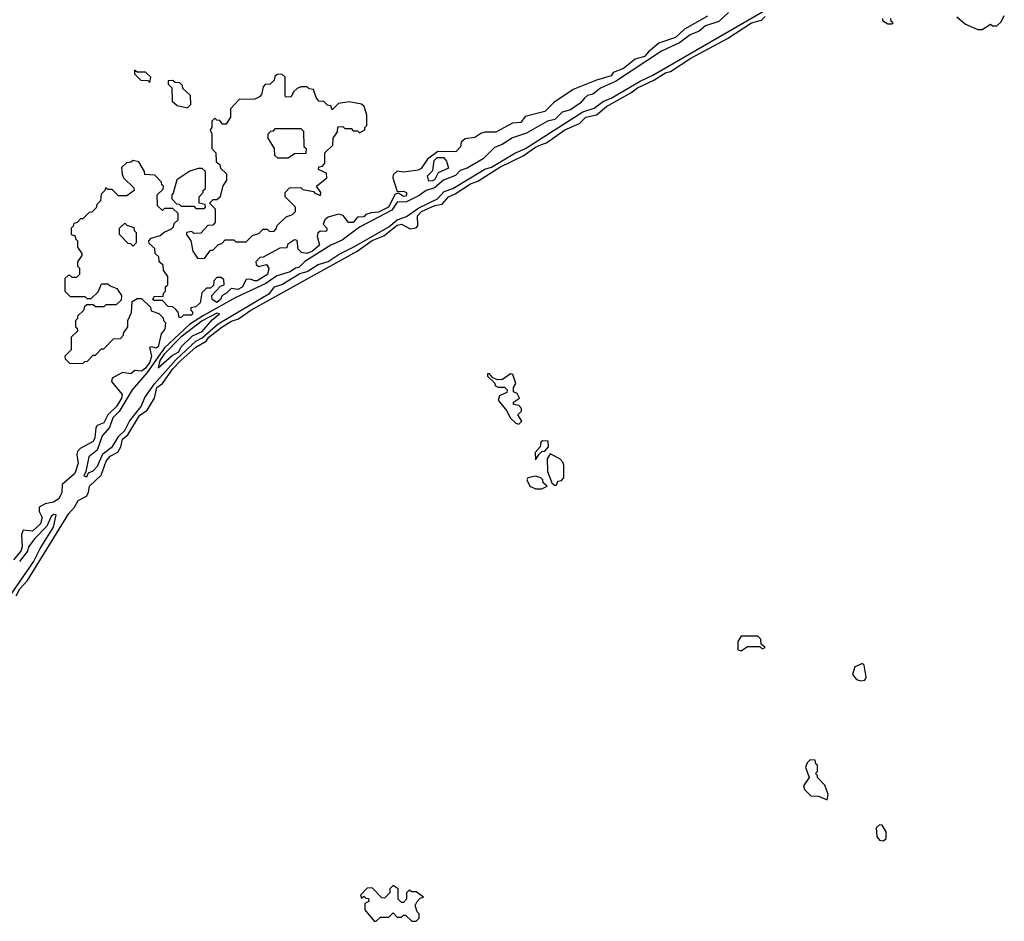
# Model space of a CAD drawing. Extents: x 2889633 to 3052318, y 540750 to 918690.
# Tile 388 of 656: x 2953484 to 2958181, y 787320 to 791620. Entities that reach past the tile are written whole.
import ezdxf

# ---------------------------------------------------------------- set-up
doc = ezdxf.new("R2010")
doc.units = 0

msp = doc.modelspace()

# ---------------------------------------------------------------- linework, layer by layer
at = {"layer": '0CON02XD'}
for points in [[(2953805, 789440), (2953811.7, 789458.3), (2953835, 789467.5), (2953855, 789490), (2953880.7, 789549.3), (2953926.7, 789585), (2953956.4, 789633.6), (2953985, 789661.2), (2954008.6, 789705), (2954064, 789775), (2954081.8, 789818.2), (2954127.1, 789882.9), (2954230.2, 789999.8), (2954323.8, 790086.2), (2954355, 790103.1), (2954431.4, 790168.6), (2954676.7, 790315), (2954700, 790345), (2954735, 790356.7), (2954820, 790410), (2954855, 790418.8), (2954908, 790452), (2954955, 790465.8), (2955008.1, 790501.9), (2955081.3, 790538.7), (2955245, 790631.9), (2955285, 790664.4), (2955329.5, 790680.5), (2955387.5, 790722.5), (2955476.7, 790765), (2955509.3, 790800.7), (2955550, 790815), (2955702.9, 790907.1), (2955735, 790915.8), (2955846.6, 790983.4), (2955896.2, 791005), (2956170, 791180), (2956225, 791198), (2956268.6, 791231.4), (2956305, 791245.8), (2956443.6, 791326.4), (2956505, 791354.4), (2957095, 791696.7)], [(2956865.8, 791654.2), (2956818.3, 791611.7), (2956755, 791590), (2956725.5, 791564.5), (2956682.4, 791547.6), (2956631.3, 791508.7), (2956545, 791470), (2956325.6, 791324.4), (2956255, 791293.3), (2956217.5, 791265), (2956192.3, 791257.7), (2956177.5, 791245), (2956158.3, 791221.7), (2956110.7, 791189.3), (2956071.7, 791178.3), (2956036.1, 791143.9), (2956002.5, 791135), (2955901.7, 791078.3), (2955834.1, 791055.9), (2955785.9, 791024.1), (2955749.3, 791010.7), (2955695, 790956), (2955619.1, 790910.9), (2955585, 790901.2), (2955562.9, 790877.1), (2955505, 790853.8), (2955462.3, 790817.7), (2955422.5, 790805), (2955389.1, 790780.9), (2955328.8, 790751.2), (2955285, 790749.2), (2955259.2, 790710.8), (2955105, 790630), (2955022.3, 790567.7), (2954967.5, 790545), (2954845, 790466.2), (2954815, 790437.5), (2954800, 790435), (2954775, 790417.5), (2954711.4, 790398.6), (2954658.6, 790361.4), (2954514.6, 790295.4), (2954360.5, 790209.5), (2954293.8, 790166.2), (2954174.6, 790055.4), (2954092.3, 789937.7), (2954020, 789855), (2953959.2, 789750.8), (2953929.1, 789720.9), (2953912.5, 789675), (2953878, 789635), (2953853.6, 789566.4), (2953813.3, 789535), (2953800, 789465), (2953790, 789445), (2953805, 789440)], [(2956765, 791636.7), (2956655.9, 791574.1), (2956612.5, 791535), (2956533, 791507), (2956483, 791467), (2956465, 791444), (2956419.2, 791430.8), (2956365, 791387.5), (2956315, 791367.5), (2956305, 791352.5), (2956235, 791331.2), (2956123.9, 791286.1), (2956032.5, 791225), (2955988.8, 791181.2), (2955895, 791157.5), (2955875, 791130), (2955835, 791126.7), (2955755, 791083.3), (2955705, 791082.5), (2955683.3, 791076.7), (2955655, 791057.5), (2955608.3, 791051.7), (2955590, 791035), (2955587, 791013), (2955565, 790990), (2955478.3, 790991.7), (2955430, 790955), (2955399.3, 790910.7), (2955385, 790902.5), (2955315, 790892.5), (2955285, 790897.5), (2955265, 790880), (2955263.3, 790865), (2955285, 790800), (2955315, 790802.5), (2955330, 790795), (2955330, 790785), (2955325, 790777.5), (2955315, 790776.7), (2955291.7, 790791.7), (2955275, 790787.5), (2955243.8, 790725), (2955195, 790701.9), (2955160.7, 790699.3), (2955135, 790690), (2955125, 790680), (2955095, 790677.5), (2955075, 790652.5), (2955053, 790653), (2955026.4, 790686.4), (2955005, 790692.5), (2954955, 790677.5), (2954940, 790665), (2954932.5, 790645), (2954950, 790625), (2954950, 790615), (2954945, 790610), (2954918.3, 790611.7), (2954907, 790603), (2954902.5, 790585), (2954913.8, 790545), (2954881.2, 790515), (2954854.2, 790504.2), (2954828.8, 790508.8), (2954812.5, 790525), (2954807, 790567), (2954795, 790570), (2954761.7, 790548.3), (2954758.3, 790531.7), (2954725, 790530), (2954645, 790487.5), (2954630, 790485), (2954610, 790465), (2954611.7, 790451.7), (2954623, 790443), (2954661.7, 790451.7), (2954672.5, 790435), (2954666.7, 790405), (2954617.5, 790375), (2954603.9, 790373.9), (2954585, 790382.5), (2954565, 790380), (2954545, 790343.3), (2954525, 790333.3), (2954492.5, 790337.5), (2954470, 790315), (2954450, 790305), (2954442.5, 790285), (2954425, 790271.2), (2954402.5, 790285), (2954400, 790305), (2954441.7, 790348.3), (2954460, 790355), (2954458.3, 790378.3), (2954445, 790390), (2954425, 790390), (2954410, 790375), (2954408.3, 790351.7), (2954395, 790340), (2954375, 790340), (2954353, 790317), (2954345, 790270), (2954325, 790250), (2954300, 790245), (2954300, 790235), (2954310, 790225), (2954305, 790210), (2954265, 790210), (2954255, 790200), (2954245, 790200), (2954240, 790225), (2954228.3, 790238.3), (2954215, 790250), (2954191.7, 790251.7), (2954165, 790280), (2954125, 790280), (2954120, 790285), (2954125, 790300), (2954168.3, 790301.7), (2954170, 790315), (2954180, 790325), (2954180, 790345), (2954190, 790355), (2954190, 790395), (2954170, 790425), (2954168.3, 790448.3), (2954150, 790465), (2954148.3, 790488.3), (2954130, 790505), (2954128.3, 790528.3), (2954101.7, 790551.7), (2954100, 790565), (2954111.7, 790578.3), (2954155, 790590), (2954173, 790607), (2954208.3, 790621.7), (2954218.3, 790631.7), (2954221.7, 790648.3), (2954240, 790665), (2954240, 790695), (2954215, 790720), (2954175, 790720), (2954165, 790710), (2954141.7, 790731.7), (2954140, 790785), (2954168.3, 790811.7), (2954170, 790825), (2954161.7, 790831.7), (2954160, 790845), (2954128.3, 790878.3), (2954081.7, 790881.7), (2954080, 790895), (2954051.7, 790941.7), (2954025, 790947.5), (2954015, 790940), (2953993, 790937), (2953970, 790915), (2953973, 790883), (2953980, 790865), (2954028.3, 790818.3), (2954030, 790805), (2953995, 790780), (2953955, 790780), (2953925, 790810), (2953905, 790810), (2953895, 790820), (2953890, 790805), (2953873, 790787), (2953870, 790755), (2953851.7, 790738.3), (2953848.3, 790721.7), (2953828.3, 790701.7), (2953815, 790700), (2953785, 790670), (2953775, 790670), (2953758.3, 790651.7), (2953741.7, 790648.3), (2953740, 790635), (2953730, 790625), (2953730, 790595), (2953748.3, 790588.3), (2953750, 790575), (2953760, 790565), (2953760, 790535), (2953780, 790505), (2953780, 790495), (2953760, 790465), (2953760, 790445), (2953770, 790435), (2953770, 790405), (2953755, 790390), (2953735, 790390), (2953725, 790400), (2953715, 790400), (2953700, 790385), (2953700, 790325), (2953725, 790300), (2953795, 790300), (2953805, 790290), (2953825, 790290), (2953858.3, 790321.7), (2953875, 790360), (2953905, 790360), (2953915, 790350), (2953948.3, 790338.3), (2953970, 790305), (2953968.3, 790281.7), (2953945, 790260), (2953895, 790260), (2953885, 790250), (2953845, 790250), (2953835, 790260), (2953805, 790260), (2953791.7, 790248.3), (2953790, 790235), (2953760, 790205), (2953760, 790195), (2953750, 790185), (2953750, 790155), (2953758.3, 790148.3), (2953760, 790135), (2953730, 790105), (2953730, 790045), (2953700, 790015), (2953701.7, 790001.7), (2953721.7, 789981.7), (2953785, 789980), (2953795, 789990), (2953808.3, 789991.7), (2953835, 790020), (2953845, 790020), (2953875, 790050), (2953885, 790050), (2953931.7, 790098.3), (2953965, 790100), (2953980, 790115), (2953980, 790125), (2954000, 790155), (2954000, 790185), (2954017, 790223), (2954020, 790275), (2954045, 790290), (2954065, 790290), (2954108.3, 790248.3), (2954111.7, 790231.7), (2954148.3, 790218.3), (2954168.3, 790198.3), (2954170, 790185), (2954180, 790175), (2954177, 790143), (2954158.3, 790121.7), (2954145, 790060), (2954135, 790052.5), (2954115, 790060), (2954103, 790057), (2954112.5, 790015), (2954105, 789986.7), (2954085, 789958), (2954065, 789944.2), (2954033.6, 789946.4), (2954015, 789930), (2953975, 789937.5), (2953925, 789910), (2953922.5, 789895), (2953973, 789833), (2953970, 789815), (2953945.8, 789775), (2953904.4, 789735.6), (2953885, 789696.7), (2953853.3, 789685), (2953846.7, 789673.3), (2953843.3, 789625), (2953835, 789607.5), (2953772.5, 789575), (2953759.3, 789560.7), (2953756.2, 789545), (2953763.3, 789505), (2953750, 789465), (2953745, 789453.3), (2953687.5, 789402.5), (2953685.8, 789365), (2953671.2, 789335), (2953645, 789318.8), (2953605, 789311.2), (2953577.5, 789295), (2953576.7, 789275), (2953591.2, 789245), (2953584, 789215), (2953545, 789181.2), (2953500, 789185), (2953492.5, 789165), (2953495.7, 789105), (2953489.2, 789085), (2953455, 789044.2)], [(2953467.5, 788872.5), (2953485, 788906), (2953522, 788945), (2953718.8, 789265), (2953746.2, 789295), (2953763.4, 789326.6), (2953803, 789347), (2953812.5, 789365), (2953816.7, 789395), (2953872.3, 789447.7), (2953897.1, 789515), (2953915, 789537.5), (2953952.9, 789557.1), (2953967.3, 789582.7), (2953975, 789618.8), (2953999.5, 789640.5), (2954055, 789732), (2954092, 789758), (2954127.5, 789815), (2954138.6, 789865), (2954166, 789885), (2954215, 789954.2), (2954252.9, 789995), (2954325, 790058.6), (2954373, 790087), (2954386.7, 790105), (2954450, 790155), (2954495, 790181.9), (2954527.5, 790192.5), (2954586.4, 790233.6), (2955093.5, 790516.5), (2955165, 790566.7), (2955221.4, 790588.6), (2955285, 790640), (2955305, 790643.8), (2955347, 790623), (2955375, 790627.5), (2955383, 790637), (2955382, 790685), (2955400, 790705), (2955465, 790734.2), (2955500, 790740), (2955530, 790775), (2955561.4, 790788.6), (2955635, 790837.1), (2955669.7, 790850.3), (2955775, 790916.9), (2955885, 790970), (2955945, 791012.5), (2955973.8, 791023.8), (2955997.3, 791032.7), (2956085, 791093.8), (2956155, 791123.8), (2956185, 791154), (2956235, 791166.2), (2956283.3, 791205), (2956399.5, 791270.5), (2956431.2, 791295), (2956509.4, 791330.6), (2956565, 791365.7), (2956588, 791372), (2956685, 791436.9), (2956860.5, 791529.5), (2956975, 791604.2), (2957023.3, 791616.7), (2957040, 791635)], [(2957600, 791625), (2957600, 791615), (2957625, 791600), (2957645, 791600), (2957650, 791605), (2957641.7, 791611.7), (2957640, 791625)], [(2957955, 791632.5), (2957995, 791597.5), (2958055, 791572.5), (2958075, 791572.5), (2958115, 791597.5), (2958125, 791590), (2958145, 791590), (2958165, 791610), (2958180.7, 791639.3)], [(2954105, 791320), (2954110, 791345), (2954085, 791370), (2954045, 791370), (2954031.7, 791378.3), (2954031.7, 791361.7), (2954061.7, 791331.7), (2954095, 791330), (2954105, 791320)], [(2954285, 791200), (2954300, 791215), (2954298.3, 791258.3), (2954261.7, 791291.7), (2954260, 791305), (2954248.3, 791318.3), (2954225, 791320), (2954215, 791330), (2954191.7, 791328.3), (2954191.7, 791311.7), (2954210, 791295), (2954211.7, 791231.7), (2954235, 791210), (2954285, 791200)], [(2954365, 790480), (2954395, 790520), (2954405, 790520), (2954431.7, 790548.3), (2954448.3, 790551.7), (2954465, 790570), (2954505, 790570), (2954515, 790560), (2954565, 790560), (2954595, 790590), (2954625, 790600), (2954645, 790620), (2954665, 790620), (2954675, 790610), (2954698.3, 790611.7), (2954708.3, 790621.7), (2954711.7, 790638.3), (2954755, 790680), (2954785, 790690), (2954800, 790705), (2954800, 790725), (2954750, 790775), (2954750, 790795), (2954771.7, 790818.3), (2954825, 790820), (2954835, 790810), (2954885, 790800), (2954891.7, 790791.7), (2954918.3, 790781.7), (2954920, 790795), (2954900, 790825), (2954950, 790865), (2954948.3, 790888.3), (2954910, 790905), (2954911.7, 790918.3), (2954928.3, 790921.7), (2954940, 790935), (2954940, 790985), (2954978.3, 791021.7), (2954980, 791055), (2955000, 791085), (2955001.7, 791108.3), (2955025, 791110), (2955035, 791100), (2955065, 791100), (2955075, 791090), (2955095, 791090), (2955105, 791080), (2955130, 791095), (2955130, 791105), (2955140, 791115), (2955140, 791165), (2955127.5, 791205), (2955115, 791217.5), (2955055, 791227.5), (2955005, 791220), (2954975, 791190), (2954968.3, 791208.3), (2954951.7, 791211.7), (2954935, 791230), (2954911.7, 791231.7), (2954898.3, 791248.3), (2954886.4, 791286.4), (2954865, 791290), (2954855, 791300), (2954825, 791300), (2954808.3, 791291.7), (2954790, 791275), (2954778.3, 791251.7), (2954755, 791250), (2954750, 791255), (2954750, 791345), (2954735, 791360), (2954711.7, 791358.3), (2954701.7, 791348.3), (2954698.3, 791331.7), (2954678.3, 791311.7), (2954655, 791310), (2954645, 791300), (2954637.5, 791262.5), (2954628.3, 791251.7), (2954605, 791240), (2954531.7, 791238.3), (2954490, 791195), (2954490, 791155), (2954468.3, 791121.7), (2954451.7, 791121.7), (2954438.3, 791138.3), (2954425, 791140), (2954415, 791150), (2954400, 791135), (2954400, 791105), (2954392.5, 791095), (2954400, 791075), (2954400, 791005), (2954420, 790985), (2954421.7, 790941.7), (2954438.3, 790928.3), (2954441.7, 790911.7), (2954470, 790885), (2954470, 790855), (2954453, 790827), (2954438.3, 790771.7), (2954425, 790760), (2954405, 790760), (2954390, 790745), (2954417, 790717), (2954417, 790653), (2954405, 790640), (2954381.7, 790638.3), (2954348.3, 790601.7), (2954315, 790600), (2954305, 790610), (2954280, 790605), (2954280, 790595), (2954300, 790565), (2954310, 790515), (2954331.7, 790481.7), (2954365, 790480)], [(2954765, 790960), (2954715, 790960), (2954701.7, 790971.7), (2954700, 791005), (2954670, 791055), (2954670, 791075), (2954681.7, 791088.3), (2954695, 791090), (2954705, 791100), (2954825, 791100), (2954838.3, 791088.3), (2954840, 791015), (2954850, 791005), (2954848.3, 790981.7), (2954795, 790980), (2954765, 790960)], [(2955435, 790850), (2955430, 790875), (2955455, 790900), (2955461.2, 790948.8), (2955475, 790962.5), (2955505, 790962.5), (2955520, 790945), (2955528.8, 790911.2), (2955480, 790890), (2955465, 790857.5), (2955455, 790851.2), (2955435, 790850)], [(2954365, 790720), (2954370, 790725), (2954368.3, 790738.3), (2954340, 790745), (2954340, 790775), (2954360, 790795), (2954360, 790805), (2954370, 790815), (2954370, 790895), (2954355, 790910), (2954335, 790910), (2954295, 790897.5), (2954233.6, 790856.4), (2954217, 790793), (2954210, 790785), (2954210, 790765), (2954231.7, 790741.7), (2954245, 790740), (2954255, 790730), (2954315, 790730), (2954325, 790720), (2954365, 790720)], [(2954025, 790540), (2954015, 790550), (2954001.7, 790551.7), (2953960, 790595), (2953960, 790625), (2953985, 790650), (2953995, 790640), (2954028.3, 790628.3), (2954030, 790615), (2954040, 790605), (2954040, 790555), (2954025, 790540)], [(2954145, 789960), (2954211.9, 790018.1), (2954243.8, 790035), (2954255, 790060), (2954308.3, 790111.7), (2954355, 790132), (2954401.7, 790188.3), (2954437.5, 790217.5), (2954425, 790220), (2954355, 790184), (2954252.9, 790105), (2954173.1, 790025), (2954151.9, 789995), (2954145, 789960)], [(2955865, 789690), (2955880, 789705), (2955860, 789735), (2955877, 789753), (2955877.5, 789765), (2955865, 789780), (2955840, 789785), (2955840, 789795), (2955867.5, 789815), (2955856.4, 789836.4), (2955840, 789845), (2955840, 789865), (2955850, 789885), (2955837, 789927), (2955825, 789930), (2955787, 789903), (2955762.5, 789902.5), (2955741.7, 789911.7), (2955725, 789930), (2955715, 789930), (2955715, 789920), (2955748.3, 789888.3), (2955753.6, 789873.6), (2955765, 789867.5), (2955797, 789867), (2955810, 789855), (2955808.3, 789841.7), (2955773.6, 789826.4), (2955766.7, 789805), (2955806.7, 789756.7), (2955825, 789720), (2955850, 789695), (2955865, 789690)], [(2955945, 789520), (2955961.7, 789548.3), (2955975, 789560), (2955988.3, 789561.7), (2956007, 789583), (2956005, 789610), (2955978.3, 789611.7), (2955970, 789605), (2955967, 789583), (2955942.5, 789555), (2955945, 789520)], [(2956045, 789400), (2956051.7, 789418.3), (2956068.3, 789421.7), (2956080, 789435), (2956080, 789495), (2956075, 789510), (2956060, 789525), (2956015, 789550), (2956000, 789525), (2956002.5, 789465), (2956021.7, 789411.7), (2956035, 789400), (2956045, 789400)], [(2955975, 789382.5), (2956000, 789395), (2955981.7, 789411.7), (2955980, 789425), (2955970, 789435), (2955945, 789442.5), (2955907.5, 789435), (2955903.8, 789425), (2955917.5, 789395), (2955945, 789382.5), (2955975, 789382.5)], [(2953323.1, 788706.9), (2953550.6, 789035), (2953581.4, 789098.6), (2953645, 789200), (2953658.3, 789258.3), (2953645, 789260), (2953635, 789250), (2953613.3, 789205), (2953556.2, 789145), (2953526.2, 789105), (2953521.2, 789085), (2953483.5, 789036.5)], [(2956925, 788610), (2956955, 788630), (2957015, 788630), (2957025, 788620), (2957040, 788625), (2957021.7, 788641.7), (2957020, 788665), (2957005, 788680), (2956925, 788680), (2956910, 788655), (2956910, 788615), (2956925, 788610)], [(2957495, 788467.5), (2957515, 788470), (2957522.5, 788485), (2957511.7, 788541.7), (2957505, 788550), (2957467, 788533), (2957457, 788497), (2957475, 788473.3), (2957495, 788467.5)], [(2957335, 787900), (2957340, 787925), (2957325, 787970), (2957290, 788005), (2957290, 788015), (2957280, 788025), (2957290, 788035), (2957290, 788065), (2957281.7, 788071.7), (2957278.3, 788088.3), (2957255, 788090), (2957240, 788075), (2957232.5, 788055), (2957250, 788005), (2957223.6, 787966.4), (2957228.3, 787948.3), (2957258.3, 787918.3), (2957295, 787917.5), (2957335, 787900)], [(2957605, 787703.3), (2957617.5, 787715), (2957617, 787747), (2957598.3, 787778.3), (2957585, 787780), (2957570, 787765), (2957572.5, 787725), (2957585, 787707.5), (2957605, 787703.3)], [(2955375, 787320), (2955390, 787335), (2955390, 787355), (2955380, 787365), (2955370, 787395), (2955380, 787415), (2955395, 787430), (2955410, 787435), (2955375, 787460), (2955355, 787460), (2955341.7, 787468.3), (2955330, 787455), (2955330, 787425), (2955315, 787410), (2955305, 787410), (2955290, 787425), (2955290, 787475), (2955265, 787490), (2955250, 787475), (2955250, 787455), (2955225, 787430), (2955211.7, 787431.7), (2955165, 787480), (2955141.7, 787478.3), (2955110, 787445), (2955115, 787430), (2955125, 787440), (2955135, 787430), (2955148.3, 787428.3), (2955150, 787415), (2955130, 787405), (2955130, 787375), (2955175, 787320), (2955185, 787320), (2955205, 787340), (2955245, 787340), (2955265, 787360), (2955285, 787340), (2955305, 787340), (2955315, 787350), (2955325, 787350), (2955355, 787320), (2955375, 787320)]]:
    msp.add_lwpolyline(points, dxfattribs=at)

doc.saveas('drawing.dxf')
